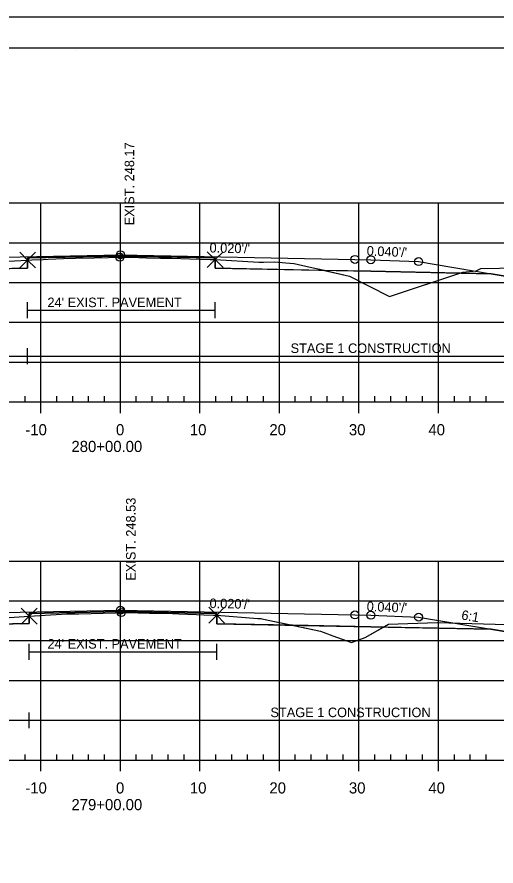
# Model space of a CAD drawing. Extents: x 1365647 to 1367999, y 387113 to 400173.
# Drawn here: x 1365881.1 to 1365941.3, y 395586.2 to 395692.9 of the extents above; entities that cross this region are included whole.
import ezdxf

# ---------------------------------------------------------------- set-up
doc = ezdxf.new("R2010")
doc.units = 0
for name, color, linetype in [('R_Alt Surface', 7, 'Continuous'), ('R_Axis', 7, 'Continuous'), ('R_Axis Annot', 7, 'Continuous'), ('R_Border', 7, 'Continuous'), ('R_Contours', 7, 'Continuous'), ('R_Exist Surface', 7, 'Continuous'), ('R_Fin Surface', 7, 'Continuous'), ('R_Fin Surface Annot', 7, 'Continuous'), ('R_Grid', 7, 'Continuous'), ('R_No Plot', 7, 'Continuous'), ('R_Proposed Const Limits', 7, 'Continuous'), ('R_Water', 7, 'Continuous'), ('R_Xsect Elev', 7, 'Continuous')]:
    doc.layers.add(name, color=color, linetype=linetype)

msp = doc.modelspace()

# ---------------------------------------------------------------- linework, layer by layer
at = {"layer": 'R_Alt Surface'}
for points in [[(1365847.47, 395660.66), (1365862.59, 395660.97), (1365882.42, 395661.36), (1365882.42, 395662.65), (1365894.09, 395662.88), (1365906, 395662.65), (1365906, 395661.36), (1365925.59, 395660.97), (1365940.72, 395660.66)], [(1365847.47, 395615.99), (1365862.59, 395616.3), (1365882.61, 395616.7), (1365882.61, 395617.98), (1365894.09, 395618.21), (1365906.2, 395617.97), (1365906.2, 395616.68), (1365925.59, 395616.3), (1365940.72, 395615.99)]]:
    msp.add_lwpolyline(points, dxfattribs=at)
at = {"layer": 'R_Axis'}
for p, q in [((1365882.09, 395644.56), (1365882.09, 395645.26)), ((1365886.09, 395644.56), (1365886.09, 395645.26)), ((1365888.09, 395644.56), (1365888.09, 395645.26)), ((1365890.09, 395644.56), (1365890.09, 395645.26)), ((1365892.09, 395644.56), (1365892.09, 395645.26)), ((1365896.09, 395644.56), (1365896.09, 395645.26)), ((1365898.09, 395644.56), (1365898.09, 395645.26)), ((1365900.09, 395644.56), (1365900.09, 395645.26)), ((1365902.09, 395644.56), (1365902.09, 395645.26)), ((1365906.09, 395644.56), (1365906.09, 395645.26)), ((1365908.09, 395644.56), (1365908.09, 395645.26)), ((1365910.09, 395644.56), (1365910.09, 395645.26)), ((1365912.09, 395644.56), (1365912.09, 395645.26)), ((1365916.09, 395644.56), (1365916.09, 395645.26)), ((1365918.09, 395644.56), (1365918.09, 395645.26)), ((1365920.09, 395644.56), (1365920.09, 395645.26)), ((1365922.09, 395644.56), (1365922.09, 395645.26)), ((1365926.09, 395644.56), (1365926.09, 395645.26)), ((1365928.09, 395644.56), (1365928.09, 395645.26)), ((1365930.09, 395644.56), (1365930.09, 395645.26)), ((1365932.09, 395644.56), (1365932.09, 395645.26)), ((1365936.09, 395644.56), (1365936.09, 395645.26)), ((1365938.09, 395644.56), (1365938.09, 395645.26)), ((1365940.09, 395644.56), (1365940.09, 395645.26)), ((1365749.09, 395644.56), (1366039.09, 395644.56)), ((1365884.09, 395643.16), (1365884.09, 395644.56)), ((1365894.09, 395643.16), (1365894.09, 395644.56)), ((1365904.09, 395643.16), (1365904.09, 395644.56)), ((1365914.09, 395643.16), (1365914.09, 395644.56)), ((1365924.09, 395643.16), (1365924.09, 395644.56)), ((1365934.09, 395643.16), (1365934.09, 395644.56)), ((1365749.09, 395599.56), (1366039.09, 395599.56)), ((1365882.09, 395599.56), (1365882.09, 395600.26)), ((1365884.09, 395598.16), (1365884.09, 395599.56)), ((1365886.09, 395599.56), (1365886.09, 395600.26)), ((1365888.09, 395599.56), (1365888.09, 395600.26)), ((1365890.09, 395599.56), (1365890.09, 395600.26)), ((1365892.09, 395599.56), (1365892.09, 395600.26)), ((1365894.09, 395598.16), (1365894.09, 395599.56)), ((1365896.09, 395599.56), (1365896.09, 395600.26)), ((1365898.09, 395599.56), (1365898.09, 395600.26)), ((1365900.09, 395599.56), (1365900.09, 395600.26)), ((1365902.09, 395599.56), (1365902.09, 395600.26)), ((1365904.09, 395598.16), (1365904.09, 395599.56)), ((1365906.09, 395599.56), (1365906.09, 395600.26)), ((1365908.09, 395599.56), (1365908.09, 395600.26)), ((1365910.09, 395599.56), (1365910.09, 395600.26)), ((1365912.09, 395599.56), (1365912.09, 395600.26)), ((1365914.09, 395598.16), (1365914.09, 395599.56)), ((1365916.09, 395599.56), (1365916.09, 395600.26)), ((1365918.09, 395599.56), (1365918.09, 395600.26)), ((1365920.09, 395599.56), (1365920.09, 395600.26)), ((1365922.09, 395599.56), (1365922.09, 395600.26)), ((1365924.09, 395598.16), (1365924.09, 395599.56)), ((1365926.09, 395599.56), (1365926.09, 395600.26)), ((1365928.09, 395599.56), (1365928.09, 395600.26)), ((1365930.09, 395599.56), (1365930.09, 395600.26)), ((1365932.09, 395599.56), (1365932.09, 395600.26)), ((1365934.09, 395598.16), (1365934.09, 395599.56)), ((1365936.09, 395599.56), (1365936.09, 395600.26)), ((1365938.09, 395599.56), (1365938.09, 395600.26)), ((1365940.09, 395599.56), (1365940.09, 395600.26))]:
    msp.add_line(p, q, dxfattribs=at)
at = {"layer": 'R_Border'}
for p, q in [((1365736.09, 395689.02), (1366052.27, 395689.02)), ((1365888.61, 395688.76), (1365888.61, 395688.76)), ((1365888.61, 395688.76), (1365888.61, 395688.76))]:
    msp.add_line(p, q, dxfattribs=at)
at = {"layer": 'R_Contours'}
for points in [[(1365872.56, 395661.16), (1365877.22, 395662.06), (1365879.13, 395662.18), (1365880.78, 395662.28), (1365882.42, 395662.38), (1365882.42, 395661.36)], [(1365882.42, 395662.38), (1365882.94, 395662.4), (1365884.37, 395662.46), (1365885.02, 395662.5), (1365886.93, 395662.58), (1365888.46, 395662.61), (1365890.78, 395662.67), (1365892.57, 395662.71), (1365893.28, 395662.72), (1365894.02, 395662.73), (1365894.3, 395662.74), (1365894.75, 395662.74), (1365896.41, 395662.7), (1365897.35, 395662.67), (1365899.14, 395662.63), (1365900.51, 395662.61), (1365902.81, 395662.53), (1365904.11, 395662.48), (1365905.39, 395662.45), (1365905.65, 395662.44), (1365906, 395662.43), (1365906, 395662.65), (1365894.09, 395662.88), (1365882.42, 395662.65)], [(1365906, 395662.43), (1365911.49, 395662.12), (1365911.59, 395662.12), (1365911.65, 395662.11), (1365911.69, 395662.1), (1365912.09, 395662.11), (1365913.43, 395662.16), (1365915.92, 395661.95), (1365915.94, 395661.95), (1365915.95, 395661.95), (1365917.97, 395661.5), (1365919.11, 395661.23), (1365919.77, 395661.08), (1365906, 395661.36)], [(1365936.8, 395660.74), (1365937.14, 395660.85), (1365938.83, 395661.04), (1365939.44, 395661.31), (1365944.12, 395661.4), (1365952.98, 395661.95), (1365958.2, 395662), (1365968.69, 395662.12), (1365955.73, 395657.8), (1365953.59, 395658.52), (1365940.72, 395660.66)], [(1365919.77, 395661.08), (1365922.92, 395660.37), (1365927.93, 395657.8), (1365927.94, 395657.8), (1365927.94, 395657.8), (1365927.95, 395657.8), (1365936.8, 395660.74), (1365925.59, 395660.97)], [(1365872.08, 395616.49), (1365874.8, 395616.87), (1365877.32, 395617.28), (1365880.11, 395617.46), (1365882.61, 395617.65), (1365882.61, 395616.7)], [(1365882.61, 395617.65), (1365883.96, 395617.73), (1365887.34, 395617.91), (1365888.86, 395617.95), (1365893.46, 395618.07), (1365894.09, 395618.09), (1365894.2, 395618.09), (1365894.35, 395618.09), (1365896.33, 395618.05), (1365897.73, 395618.02), (1365899.13, 395618), (1365900.66, 395617.97), (1365901.45, 395617.95), (1365903.67, 395617.85), (1365904.59, 395617.82), (1365905.79, 395617.77), (1365906.2, 395617.76), (1365906.2, 395617.97), (1365894.09, 395618.21), (1365882.61, 395617.98)], [(1365906.2, 395617.76), (1365911.39, 395617.36), (1365911.65, 395617.34), (1365911.73, 395617.34), (1365911.76, 395617.34), (1365911.86, 395617.31), (1365915.72, 395616.49), (1365906.2, 395616.68)], [(1365915.72, 395616.49), (1365919.27, 395615.74), (1365920.8, 395615.17), (1365923.16, 395614.31), (1365924.88, 395614.97), (1365927.19, 395616.26), (1365925.59, 395616.3)], [(1365927.19, 395616.26), (1365927.82, 395616.62), (1365933.94, 395616.84), (1365945.59, 395616.49), (1365946.24, 395616.39), (1365946.3, 395616.45), (1365947.52, 395616.51), (1365958.74, 395617), (1365963.68, 395617.21), (1365953.59, 395613.85), (1365940.72, 395615.99)]]:
    msp.add_lwpolyline(points, close=True, dxfattribs=at)
at = {"layer": 'R_Exist Surface'}
for points in [[(1365880.78, 395662.28), (1365882.42, 395662.38), (1365882.94, 395662.4), (1365884.37, 395662.46), (1365885.02, 395662.5), (1365886.93, 395662.58), (1365888.46, 395662.61), (1365890.78, 395662.67), (1365892.57, 395662.71), (1365893.28, 395662.72), (1365894.02, 395662.73), (1365894.3, 395662.74), (1365894.75, 395662.74), (1365896.41, 395662.7), (1365897.35, 395662.67), (1365899.14, 395662.63), (1365900.51, 395662.61), (1365902.81, 395662.53), (1365904.11, 395662.48), (1365905.39, 395662.45), (1365905.65, 395662.44), (1365906, 395662.43), (1365911.49, 395662.12), (1365911.59, 395662.12), (1365911.65, 395662.11), (1365911.69, 395662.1), (1365912.09, 395662.11), (1365913.43, 395662.16), (1365915.92, 395661.95), (1365915.94, 395661.95), (1365915.95, 395661.95), (1365917.97, 395661.5), (1365919.11, 395661.23), (1365922.92, 395660.37), (1365927.93, 395657.8), (1365927.94, 395657.8), (1365927.94, 395657.8), (1365927.95, 395657.8), (1365937.14, 395660.85), (1365938.83, 395661.04), (1365939.44, 395661.31), (1365944.12, 395661.4)], [(1365880.11, 395617.46), (1365882.61, 395617.65), (1365883.96, 395617.73), (1365887.34, 395617.91), (1365888.86, 395617.95), (1365893.46, 395618.07), (1365894.09, 395618.09), (1365894.2, 395618.09), (1365894.35, 395618.09), (1365896.33, 395618.05), (1365897.73, 395618.02), (1365899.13, 395618), (1365900.66, 395617.97), (1365901.45, 395617.95), (1365903.67, 395617.85), (1365904.59, 395617.82), (1365905.79, 395617.77), (1365906.2, 395617.76), (1365911.39, 395617.36), (1365911.65, 395617.34), (1365911.73, 395617.34), (1365911.76, 395617.34), (1365911.86, 395617.31), (1365919.27, 395615.74), (1365920.8, 395615.17), (1365923.16, 395614.31), (1365924.88, 395614.97), (1365927.82, 395616.62), (1365933.94, 395616.84), (1365945.59, 395616.49)]]:
    msp.add_lwpolyline(points, dxfattribs=at)
at = {"layer": 'R_Fin Surface'}
for points in [[(1365832.58, 395659.19), (1365834.59, 395658.52), (1365847.47, 395660.66), (1365856.59, 395662.18), (1365862.59, 395662.42), (1365864.59, 395662.46), (1365894.09, 395663.05), (1365923.59, 395662.46), (1365925.59, 395662.42), (1365931.59, 395662.18), (1365940.72, 395660.66), (1365953.59, 395658.52), (1365955.73, 395657.8), (1365968.69, 395662.12)], [(1365856.59, 395662.18), (1365862.59, 395662.42), (1365864.59, 395662.46), (1365894.09, 395663.05), (1365923.59, 395662.46), (1365925.59, 395662.42), (1365931.59, 395662.18)], [(1365825.55, 395616.86), (1365834.59, 395613.85), (1365852.3, 395616.8), (1365856.59, 395617.51), (1365862.59, 395617.75), (1365864.59, 395617.79), (1365894.09, 395618.38), (1365923.59, 395617.79), (1365925.59, 395617.75), (1365931.59, 395617.51), (1365935.89, 395616.8), (1365953.59, 395613.85), (1365963.68, 395617.21)], [(1365825.55, 395616.86), (1365834.59, 395613.85), (1365847.47, 395615.99), (1365856.59, 395617.51), (1365862.59, 395617.75), (1365864.59, 395617.79), (1365894.09, 395618.38), (1365923.59, 395617.79), (1365925.59, 395617.75), (1365931.59, 395617.51), (1365940.72, 395615.99), (1365953.59, 395613.85), (1365963.68, 395617.21)], [(1365856.59, 395617.51), (1365862.59, 395617.75), (1365864.59, 395617.79), (1365894.09, 395618.38), (1365923.59, 395617.79), (1365925.59, 395617.75), (1365931.59, 395617.51)]]:
    msp.add_lwpolyline(points, dxfattribs=at)
at = {"layer": 'R_Grid'}
for p, q in [((1365749.09, 395669.56), (1366039.09, 395669.56)), ((1365884.09, 395644.56), (1365884.09, 395669.56)), ((1365894.09, 395644.56), (1365894.09, 395669.56)), ((1365904.09, 395644.56), (1365904.09, 395669.56)), ((1365914.09, 395644.56), (1365914.09, 395669.56)), ((1365924.09, 395644.56), (1365924.09, 395669.56)), ((1365934.09, 395644.56), (1365934.09, 395669.56)), ((1365749.09, 395664.56), (1366039.09, 395664.56)), ((1365749.09, 395659.56), (1366039.09, 395659.56)), ((1365749.09, 395654.56), (1366039.09, 395654.56)), ((1365749.09, 395649.56), (1366039.09, 395649.56)), ((1365749.09, 395644.56), (1366039.09, 395644.56)), ((1365749.09, 395624.56), (1366039.09, 395624.56)), ((1365884.09, 395599.56), (1365884.09, 395624.56)), ((1365894.09, 395599.56), (1365894.09, 395624.56)), ((1365904.09, 395599.56), (1365904.09, 395624.56)), ((1365914.09, 395599.56), (1365914.09, 395624.56)), ((1365924.09, 395599.56), (1365924.09, 395624.56)), ((1365934.09, 395599.56), (1365934.09, 395624.56)), ((1365749.09, 395619.56), (1366039.09, 395619.56)), ((1365749.09, 395614.56), (1366039.09, 395614.56)), ((1365749.09, 395609.56), (1366039.09, 395609.56)), ((1365749.09, 395604.56), (1366039.09, 395604.56)), ((1365749.09, 395599.56), (1366039.09, 395599.56))]:
    msp.add_line(p, q, dxfattribs=at)
at = {"layer": 'R_No Plot'}
msp.add_line((1365723.69, 395692.92), (1366057.03, 395692.92), dxfattribs=at)
msp.add_lwpolyline([(1365723.69, 395692.92), (1366057.03, 395692.92), (1366057.03, 395479.58), (1365723.69, 395479.58)], close=True, dxfattribs=at)
for points in [[(1365906, 395662.43), (1365905, 395663.43), (1365906, 395662.43), (1365905, 395661.43), (1365906, 395662.43), (1365907, 395661.43), (1365906, 395662.43), (1365907, 395663.43)], [(1365882.42, 395662.38), (1365881.42, 395663.38), (1365882.42, 395662.38), (1365881.42, 395661.38), (1365882.42, 395662.38), (1365883.42, 395661.38), (1365882.42, 395662.38), (1365883.42, 395663.38)], [(1365882.61, 395617.65), (1365881.61, 395618.65), (1365882.61, 395617.65), (1365881.61, 395616.65), (1365882.61, 395617.65), (1365883.61, 395616.65), (1365882.61, 395617.65), (1365883.61, 395618.65)], [(1365906.2, 395617.76), (1365905.2, 395618.76), (1365906.2, 395617.76), (1365905.2, 395616.76), (1365906.2, 395617.76), (1365907.2, 395616.76), (1365906.2, 395617.76), (1365907.2, 395618.76)]]:
    msp.add_lwpolyline(points, dxfattribs=at)
for centre in [(1365894.09, 395663.05), (1365894.09, 395663.05), (1365894.09, 395663.05), (1365894.09, 395663.05), (1365894.09, 395663.05), (1365894.02, 395662.73), (1365923.59, 395662.46), (1365923.59, 395662.46), (1365923.59, 395662.46), (1365923.59, 395662.46), (1365923.59, 395662.46), (1365925.59, 395662.42), (1365925.59, 395662.42), (1365925.59, 395662.42), (1365925.59, 395662.42), (1365925.59, 395662.42), (1365931.59, 395662.18), (1365931.59, 395662.18), (1365931.59, 395662.18), (1365931.59, 395662.18), (1365931.59, 395662.18), (1365894.09, 395618.38), (1365894.09, 395618.38), (1365894.09, 395618.38), (1365894.09, 395618.38), (1365894.09, 395618.38), (1365894.2, 395618.09), (1365923.59, 395617.79), (1365923.59, 395617.79), (1365923.59, 395617.79), (1365923.59, 395617.79), (1365923.59, 395617.79), (1365925.59, 395617.75), (1365925.59, 395617.75), (1365925.59, 395617.75), (1365925.59, 395617.75), (1365925.59, 395617.75), (1365931.59, 395617.51), (1365931.59, 395617.51), (1365931.59, 395617.51), (1365931.59, 395617.51), (1365931.59, 395617.51)]:
    msp.add_circle(centre, 0.5, dxfattribs=at)
at = {"layer": 'R_Proposed Const Limits'}
msp.add_lwpolyline([(1365931.59, 395617.51), (1365953.59, 395613.85), (1365963.68, 395617.21)], dxfattribs=at)
at = {"layer": 'R_Water'}
for p, q in [((1365882.42, 395655.07), (1365882.42, 395657.07)), ((1365906, 395655.07), (1365906, 395657.07)), ((1365882.42, 395656.07), (1365906, 395656.07)), ((1365882.42, 395649.31), (1365882.42, 395651.31)), ((1365832.58, 395650.31), (1365882.42, 395650.31)), ((1365882.42, 395650.31), (1365968.69, 395650.31)), ((1365882.61, 395612.17), (1365882.61, 395614.17)), ((1365906.2, 395612.17), (1365906.2, 395614.17)), ((1365882.61, 395613.17), (1365906.2, 395613.17)), ((1365882.61, 395603.55), (1365882.61, 395605.55)), ((1365825.55, 395604.55), (1365882.61, 395604.55)), ((1365882.61, 395604.55), (1365963.68, 395604.55))]:
    msp.add_line(p, q, dxfattribs=at)

# ---------------------------------------------------------------- texts
at = {"layer": 'R_Axis Annot'}
for s, p in [('-10', (1365882.13, 395640.36)), ('0', (1365893.53, 395640.36)), ('10', (1365902.83, 395640.36)), ('20', (1365912.83, 395640.36)), ('30', (1365922.83, 395640.36)), ('40', (1365932.83, 395640.36)), ('280+00.00', (1365887.93, 395638.26)), ('-10', (1365882.13, 395595.36)), ('0', (1365893.53, 395595.36)), ('10', (1365902.83, 395595.36)), ('20', (1365912.83, 395595.36)), ('30', (1365922.83, 395595.36)), ('40', (1365932.83, 395595.36)), ('279+00.00', (1365887.93, 395593.26))]:
    msp.add_text(s, height=1.4, dxfattribs=at).set_placement(p)
at = {"layer": 'R_Fin Surface Annot'}
for s, rotation, p in [("0.020'/'", 358.8542, (1365905.29, 395663.33)), ("0.040'/'", 357.7094, (1365925.05, 395662.95)), ("0.020'/'", 358.8542, (1365905.29, 395618.66)), ("0.040'/'", 357.7094, (1365925.05, 395618.28)), ('6:1', 350.5377, (1365936.91, 395617.23))]:
    msp.add_text(s, height=1.2, rotation=rotation, dxfattribs=at).set_placement(p)
at = {"layer": 'R_Water'}
for s, p in [("24' EXIST. PAVEMENT", (1365884.91, 395656.46)), ('STAGE 1 CONSTRUCTION', (1365915.49, 395650.7)), ("24' EXIST. PAVEMENT", (1365884.91, 395613.56)), ('STAGE 1 CONSTRUCTION', (1365912.96, 395604.95))]:
    msp.add_text(s, height=1.2, dxfattribs=at).set_placement(p)
at = {"layer": 'R_Xsect Elev'}
for s, p in [('EXIST. 248.17', (1365895.82, 395666.73)), ('EXIST. 248.53', (1365896, 395622.09))]:
    msp.add_text(s, height=1.2, rotation=90, dxfattribs=at).set_placement(p)

doc.saveas('drawing.dxf')
